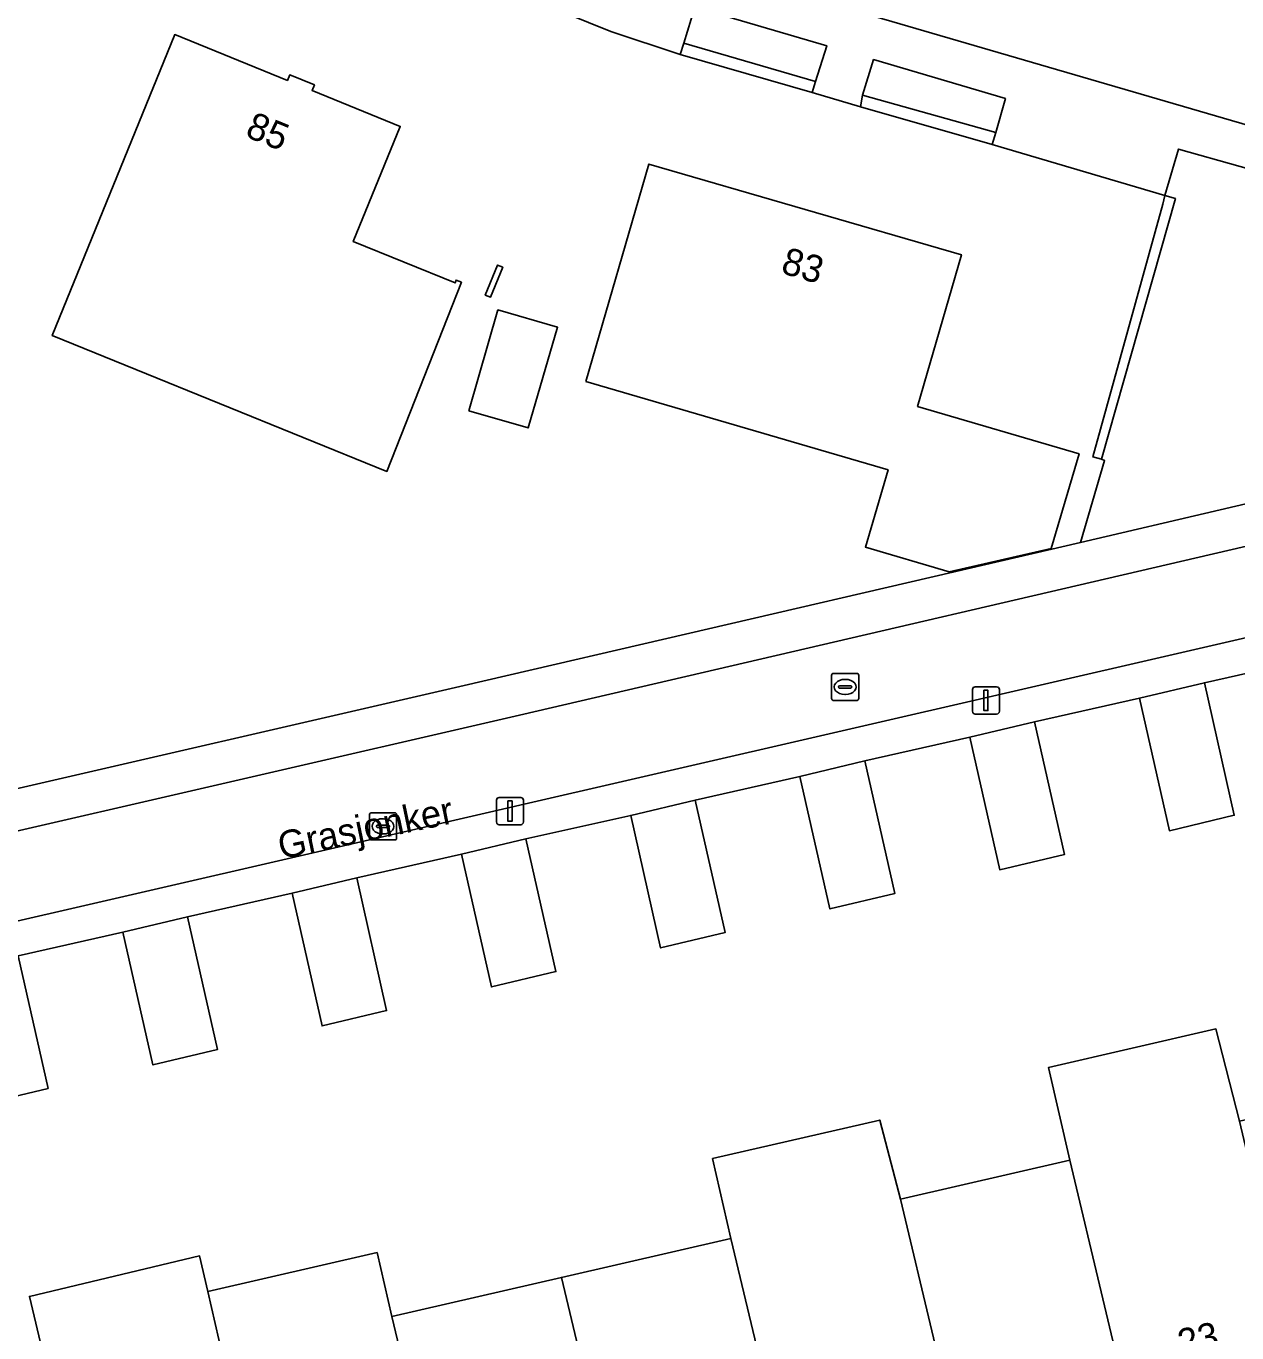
# Model space of a CAD drawing. Extents: x 156412 to 157779, y 382335 to 383768.
# Drawn here: x 156709.75 to 156754.29, y 382962.77 to 383010.85 of the extents above; entities that cross this region are included whole.
import ezdxf

# ---------------------------------------------------------------- set-up
doc = ezdxf.new("R2010")
doc.units = 0
for name, color, linetype in [('IMGEO_Erf', 7, 'Continuous'), ('IMGEO_Groenvoorziening', 7, 'Continuous'), ('IMGEO_Haag', 7, 'Continuous'), ('IMGEO_Lichtmast', 7, 'Continuous'), ('IMGEO_Openbare_ruimte_label', 7, 'Continuous'), ('IMGEO_Pand', 7, 'Continuous'), ('IMGEO_Pand_nummerreeks', 7, 'Continuous'), ('IMGEO_Rijbaan_lokaal_open', 7, 'Continuous'), ('IMGEO_Rioolput', 7, 'Continuous'), ('IMGEO_Voetpad_halfverhard', 7, 'Continuous'), ('IMGEO_Voetpad_open', 7, 'Continuous')]:
    doc.layers.add(name, color=color, linetype=linetype)

msp = doc.modelspace()

# ---------------------------------------------------------------- linework, layer by layer
at = {"layer": 'IMGEO_Erf'}
for points in [[(156707.889, 382982.438), (156725.856, 382986.585), (156743.843, 382990.755), (156748.534, 382991.853), (156749.422, 382994.86), (156749.313, 382994.91), (156748.992, 382994.997), (156751.561, 383004.299), (156751.637, 383004.612), (156745.29, 383006.485), (156740.437, 383007.881), (156738.669, 383008.407), (156733.812, 383009.805), (156731.259, 383010.651), (156724.744, 383013.279), (156714.643, 383017.162), (156706.878, 383020.301)], [(156756.955, 382987.56), (156753.092, 382986.688), (156754.193, 382981.811), (156751.809, 382981.244), (156750.709, 382986.122), (156746.846, 382985.25), (156747.947, 382980.372), (156745.563, 382979.806), (156744.462, 382984.683), (156740.599, 382983.811), (156741.7, 382978.934), (156739.316, 382978.367), (156738.216, 382983.244), (156734.362, 382982.374), (156735.463, 382977.497), (156733.089, 382976.933), (156731.988, 382981.81), (156728.135, 382980.94), (156729.236, 382976.063), (156726.862, 382975.499), (156725.761, 382980.376), (156721.908, 382979.506), (156723.009, 382974.629), (156720.635, 382974.065), (156719.534, 382978.942), (156715.681, 382978.072), (156716.782, 382973.195), (156714.408, 382972.63), (156713.307, 382977.508), (156709.454, 382976.638), (156710.555, 382971.761), (156708.181, 382971.196)], [(156735.675, 382966.247), (156734.999, 382969.18), (156741.151, 382970.599), (156741.911, 382967.685), (156748.148, 382969.123), (156747.361, 382972.533), (156753.519, 382973.954), (156754.383, 382970.561), (156760.62, 382971.999), (156766.866, 382973.439), (156773.093, 382974.875), (156772.306, 382978.201), (156778.544, 382979.678), (156778.791, 382978.632), (156785.04, 382980.072)], [(156710.729, 382960.495), (156709.868, 382964.11), (156716.128, 382965.6), (156716.433, 382964.291), (156722.659, 382965.726), (156723.202, 382963.371), (156729.439, 382964.809), (156735.675, 382966.247)]]:
    msp.add_lwpolyline(points, dxfattribs=at)
for points in [[(156715.215, 383010.535), (156719.36, 383008.847), (156719.444, 383009.053), (156720.352, 383008.684), (156720.267, 383008.478), (156723.508, 383007.158), (156721.781, 383002.92), (156725.526, 383001.399), (156725.566, 383001.501), (156725.762, 383001.424), (156723.019, 382994.46), (156710.709, 382999.459)], [(156730.335, 382997.766), (156732.659, 383005.769), (156744.152, 383002.436), (156742.539, 382996.852), (156748.483, 382995.108), (156747.457, 382991.623), (156743.699, 382990.764), (156740.622, 382991.679), (156741.455, 382994.516)], [(156727.085, 383002.052), (156727.279, 383001.973), (156726.83, 383000.869), (156726.636, 383000.948)], [(156726.029, 382996.697), (156727.104, 383000.402), (156729.295, 382999.766), (156728.219, 382996.061)]]:
    msp.add_lwpolyline(points, close=True, dxfattribs=at)
at = {"layer": 'IMGEO_Groenvoorziening'}
for points in [[(156739.2, 383010.121), (156734.35, 383011.541), (156733.94, 383010.218), (156738.792, 383008.803)], [(156733.94, 383010.218), (156733.812, 383009.805), (156738.669, 383008.407), (156738.792, 383008.803)], [(156740.514, 383008.303), (156740.437, 383007.881), (156745.29, 383006.485), (156745.425, 383006.928)], [(156752.029, 383004.506), (156751.637, 383004.612), (156751.561, 383004.299), (156748.992, 382994.997), (156749.313, 382994.91)]]:
    msp.add_lwpolyline(points, close=True, dxfattribs=at)
msp.add_lwpolyline([(156757.474, 383004.813), (156756.674, 383005.046), (156752.14, 383006.32), (156751.637, 383004.612), (156752.029, 383004.506), (156749.313, 382994.91), (156749.422, 382994.86), (156748.534, 382991.853), (156758.809, 382994.257)], dxfattribs=at)
at = {"layer": 'IMGEO_Haag'}
msp.add_lwpolyline([(156752.029, 383004.506), (156751.637, 383004.612), (156751.561, 383004.299), (156748.992, 382994.997), (156749.313, 382994.91)], close=True, dxfattribs=at)
at = {"layer": 'IMGEO_Lichtmast'}
for p, q in [((156744.561, 382985.637), (156744.561, 382986.437)), ((156744.561, 382986.437), (156744.561, 382985.637)), ((156744.661, 382986.537), (156745.451, 382986.537)), ((156745.451, 382986.537), (156744.661, 382986.537)), ((156745.551, 382986.437), (156745.551, 382985.637)), ((156745.551, 382985.637), (156745.551, 382986.437)), ((156745.451, 382985.537), (156744.661, 382985.537)), ((156744.661, 382985.537), (156745.451, 382985.537)), ((156727.051, 382981.565), (156727.051, 382982.365)), ((156727.051, 382982.365), (156727.051, 382981.565)), ((156727.151, 382982.465), (156727.941, 382982.465)), ((156727.941, 382982.465), (156727.151, 382982.465)), ((156728.041, 382982.365), (156728.041, 382981.565)), ((156728.041, 382981.565), (156728.041, 382982.365)), ((156727.941, 382981.465), (156727.151, 382981.465)), ((156727.151, 382981.465), (156727.941, 382981.465))]:
    msp.add_line(p, q, dxfattribs=at)
for points in [[(156744.981, 382986.412), (156745.131, 382986.412), (156745.131, 382985.662), (156744.981, 382985.662), (156744.981, 382986.412)], [(156727.471, 382982.34), (156727.621, 382982.34), (156727.621, 382981.59), (156727.471, 382981.59), (156727.471, 382982.34)]]:
    msp.add_lwpolyline(points, dxfattribs=at)
for centre, start, end in [((156744.661, 382986.437), 90, 180), ((156744.661, 382986.437), 90, 180), ((156745.451, 382986.437), 0, 90), ((156745.451, 382986.437), 360, 90), ((156744.661, 382985.637), 180, 270), ((156744.661, 382985.637), 180, 270), ((156745.451, 382985.637), 270, 0), ((156745.451, 382985.637), 270, 0), ((156727.151, 382982.365), 90, 180), ((156727.151, 382982.365), 90, 180), ((156727.941, 382982.365), 0, 90), ((156727.941, 382982.365), 360, 90), ((156727.151, 382981.565), 180, 270), ((156727.151, 382981.565), 180, 270), ((156727.941, 382981.565), 270, 0), ((156727.941, 382981.565), 270, 0)]:
    msp.add_arc(centre, 0.1, start, end, dxfattribs=at)
at = {"layer": 'IMGEO_Pand'}
for points in [[(156721.781, 383002.92), (156723.508, 383007.158), (156720.267, 383008.478), (156720.352, 383008.684), (156719.444, 383009.053), (156719.36, 383008.847), (156715.215, 383010.535), (156710.709, 382999.459), (156723.019, 382994.46), (156725.762, 383001.424), (156725.566, 383001.501), (156725.526, 383001.399)], [(156730.335, 382997.766), (156741.455, 382994.516), (156740.622, 382991.679), (156743.699, 382990.764), (156747.457, 382991.623), (156748.483, 382995.108), (156742.539, 382996.852), (156744.152, 383002.436), (156732.659, 383005.769)], [(156727.279, 383001.973), (156727.085, 383002.052), (156726.636, 383000.948), (156726.83, 383000.869)], [(156726.029, 382996.697), (156728.219, 382996.061), (156729.295, 382999.766), (156727.104, 383000.402)], [(156753.092, 382986.688), (156750.709, 382986.122), (156751.809, 382981.244), (156754.193, 382981.811)], [(156744.462, 382984.683), (156745.563, 382979.806), (156747.947, 382980.372), (156746.846, 382985.25)], [(156740.599, 382983.811), (156738.216, 382983.244), (156739.316, 382978.367), (156741.7, 382978.934)], [(156731.988, 382981.81), (156733.089, 382976.933), (156735.463, 382977.497), (156734.362, 382982.374)], [(156725.761, 382980.376), (156726.862, 382975.499), (156729.236, 382976.063), (156728.135, 382980.94)], [(156719.534, 382978.942), (156720.635, 382974.065), (156723.009, 382974.629), (156721.908, 382979.506)], [(156713.307, 382977.508), (156714.408, 382972.63), (156716.782, 382973.195), (156715.681, 382978.072)], [(156709.454, 382976.638), (156707.08, 382976.074), (156708.181, 382971.196), (156710.555, 382971.761)], [(156750.576, 382958.919), (156756.592, 382960.306), (156756.797, 382960.353), (156754.383, 382970.561), (156753.519, 382973.954), (156747.361, 382972.533), (156748.148, 382969.123)], [(156738.108, 382956.044), (156744.137, 382957.434), (156744.342, 382957.481), (156741.911, 382967.685), (156741.151, 382970.599), (156734.999, 382969.18), (156735.675, 382966.247)], [(156750.576, 382958.919), (156748.148, 382969.123), (156741.911, 382967.685), (156744.342, 382957.481), (156750.371, 382958.871)], [(156738.108, 382956.044), (156735.675, 382966.247), (156729.439, 382964.809), (156731.873, 382954.606), (156737.904, 382955.997)], [(156716.975, 382961.936), (156716.433, 382964.291), (156716.128, 382965.6), (156709.868, 382964.11), (156710.729, 382960.495), (156713.159, 382950.292), (156719.192, 382951.683), (156719.397, 382951.73)], [(156716.975, 382961.936), (156719.397, 382951.73), (156725.433, 382953.122), (156725.637, 382953.169), (156723.202, 382963.371), (156722.659, 382965.726), (156716.433, 382964.291)], [(156725.637, 382953.169), (156731.668, 382954.559), (156731.873, 382954.606), (156729.439, 382964.809), (156723.202, 382963.371)]]:
    msp.add_lwpolyline(points, close=True, dxfattribs=at)
at = {"layer": 'IMGEO_Rijbaan_lokaal_open'}
for points in [[(156807.482, 382997.049), (156801.112, 382998.951), (156797.441, 383000), (156796.468, 383000.278), (156794.66, 383000.795), (156793.034, 383001.23), (156780.193, 383004.665), (156764.546, 383008.977), (156762.167, 383009.62), (156735.088, 383017.425), (156694.029, 383033.976), (156654.02, 383050.165), (156648.989, 383052.201), (156649.969, 383047.802), (156650.109, 383047.168), (156689.001, 383031.323), (156733.896, 383013.266), (156757.494, 383006.379)], [(156759.542, 382992.85), (156727.897, 382985.501), (156707.263, 382980.741), (156667.495, 382971.548), (156667.596, 382971.076), (156668.232, 382968.423), (156772.207, 382992.394)]]:
    msp.add_lwpolyline(points, dxfattribs=at)
at = {"layer": 'IMGEO_Rioolput'}
for p, q in [((156739.377, 382986.107), (156739.377, 382986.959)), ((156739.452, 382987.033), (156740.304, 382987.033)), ((156739.865, 382986.813), (156739.89, 382986.813)), ((156740.378, 382986.959), (156740.378, 382986.107)), ((156739.636, 382986.527), (156739.636, 382986.539)), ((156740.074, 382986.49), (156739.676, 382986.49)), ((156739.679, 382986.576), (156740.077, 382986.576)), ((156739.888, 382986.253), (156739.863, 382986.253)), ((156740.12, 382986.539), (156740.12, 382986.527)), ((156740.304, 382986.033), (156739.452, 382986.033)), ((156722.375, 382980.979), (156722.375, 382981.831)), ((156722.45, 382981.905), (156723.302, 382981.905)), ((156723.376, 382981.831), (156723.376, 382980.979)), ((156722.634, 382981.399), (156722.634, 382981.411)), ((156723.072, 382981.362), (156722.674, 382981.362)), ((156722.677, 382981.448), (156723.075, 382981.448)), ((156722.863, 382981.685), (156722.888, 382981.685)), ((156723.118, 382981.411), (156723.118, 382981.399)), ((156723.302, 382980.905), (156722.45, 382980.905)), ((156722.886, 382981.125), (156722.861, 382981.125))]:
    msp.add_line(p, q, dxfattribs=at)
for points in [[(156739.377, 382986.107), (156739.377, 382986.959)], [(156739.452, 382987.033), (156740.304, 382987.033)], [(156740.378, 382986.959), (156740.378, 382986.107)], [(156740.304, 382986.033), (156739.452, 382986.033)], [(156722.375, 382980.979), (156722.375, 382981.831)], [(156722.45, 382981.905), (156723.302, 382981.905)], [(156723.376, 382981.831), (156723.376, 382980.979)], [(156723.302, 382980.905), (156722.45, 382980.905)]]:
    msp.add_lwpolyline(points, dxfattribs=at)
for centre, radius, start, end in [((156739.454, 382986.957), 0.0765, 91.552, 178.448), ((156739.454, 382986.957), 0.0765, 91.552, 178.448), ((156740.302, 382986.957), 0.0765, 1.552, 88.448), ((156740.302, 382986.957), 0.0765, 1.552, 88.448), ((156739.676, 382986.536), 0.0403, 85.8775, 175.7526), ((156739.673, 382986.526), 0.0366, 178.938, 274.7102), ((156740.077, 382986.533), 0.043, 264.8664, 352.4533), ((156740.081, 382986.538), 0.0386, 1.7309, 96.639), ((156739.454, 382986.109), 0.0765, 181.552, 268.448), ((156739.454, 382986.109), 0.0765, 181.552, 268.448), ((156740.302, 382986.109), 0.0765, 271.552, 358.448), ((156740.302, 382986.109), 0.0765, 271.552, 358.448), ((156722.452, 382981.829), 0.0765, 91.552, 178.448), ((156722.452, 382981.829), 0.0765, 91.552, 178.448), ((156723.3, 382981.829), 0.0765, 1.552, 88.448), ((156723.3, 382981.829), 0.0765, 1.552, 88.448), ((156722.674, 382981.408), 0.0403, 85.8775, 175.7526), ((156722.671, 382981.398), 0.0366, 178.938, 274.7102), ((156723.075, 382981.405), 0.043, 264.8664, 352.4533), ((156723.079, 382981.41), 0.0386, 1.7309, 96.639), ((156722.452, 382980.981), 0.0765, 181.552, 268.448), ((156722.452, 382980.981), 0.0765, 181.552, 268.448), ((156723.3, 382980.981), 0.0765, 271.552, 358.448), ((156723.3, 382980.981), 0.0765, 271.552, 358.448)]:
    msp.add_arc(centre, radius, start, end, dxfattribs=at)
for centre, major_axis, ratio, start_param, end_param in [((156739.864, 382986.533), (-0.387, 0.002), 0.722429, 4.712389, 7.853982), ((156739.889, 382986.533), (-0.39, 0.002), 0.717154, 1.570796, 4.712389), ((156722.862, 382981.405), (-0.387, 0.002), 0.722429, 4.712389, 7.853982), ((156722.887, 382981.405), (-0.39, 0.002), 0.717154, 1.570796, 4.712389)]:
    msp.add_ellipse(centre, major_axis=major_axis, ratio=ratio, start_param=start_param, end_param=end_param, dxfattribs=at)
at = {"layer": 'IMGEO_Voetpad_halfverhard'}
msp.add_lwpolyline([(156740.514, 383008.303), (156745.425, 383006.928), (156745.771, 383008.187), (156740.922, 383009.613)], close=True, dxfattribs=at)
at = {"layer": 'IMGEO_Voetpad_open'}
for points in [[(156706.878, 383020.301), (156714.643, 383017.162), (156715.395, 383019.036), (156718.83, 383017.694), (156725.422, 383015.014), (156724.941, 383013.742), (156724.744, 383013.279), (156731.259, 383010.651), (156733.812, 383009.805), (156733.94, 383010.218), (156734.35, 383011.541), (156739.2, 383010.121), (156738.792, 383008.803), (156738.669, 383008.407), (156740.437, 383007.881), (156740.514, 383008.303), (156740.922, 383009.613), (156745.771, 383008.187), (156745.425, 383006.928), (156745.29, 383006.485), (156751.637, 383004.612), (156752.14, 383006.32), (156756.674, 383005.046), (156757.474, 383004.813)], [(156757.494, 383006.379), (156733.896, 383013.266)], [(156731.988, 382981.81), (156734.362, 382982.374), (156738.216, 382983.244), (156740.599, 382983.811), (156744.462, 382984.683), (156746.846, 382985.25), (156750.709, 382986.122), (156753.092, 382986.688), (156756.955, 382987.56), (156759.339, 382988.127), (156763.289, 382989.02), (156765.595, 382989.568), (156769.458, 382990.44), (156771.842, 382991.007), (156775.704, 382991.879), (156778.088, 382992.446), (156780.841, 382993.061), (156781.926, 382992.733), (156783.368, 382997.776), (156779.328, 382998.939)], [(156758.809, 382994.257), (156748.534, 382991.853), (156743.843, 382990.755), (156725.856, 382986.585), (156707.889, 382982.438), (156704.072, 382981.573), (156703.641, 382981.475), (156702.847, 382981.295), (156696.094, 382979.728), (156695.698, 382979.636), (156690.369, 382978.399), (156689.741, 382978.257), (156667.838, 382973.211), (156667.152, 382973.053), (156667.495, 382971.548), (156707.263, 382980.741)], [(156772.207, 382992.394), (156668.232, 382968.423), (156668.527, 382967.194), (156678.32, 382969.463), (156682.176, 382970.32), (156684.55, 382970.885), (156688.399, 382971.771), (156690.773, 382972.336), (156694.626, 382973.205), (156697, 382973.77), (156700.853, 382974.64), (156703.227, 382975.204), (156707.08, 382976.074), (156709.454, 382976.638), (156713.307, 382977.508), (156715.681, 382978.072), (156719.534, 382978.942), (156721.908, 382979.506), (156725.761, 382980.376), (156728.135, 382980.94), (156731.988, 382981.81)], [(156707.263, 382980.741), (156727.897, 382985.501), (156759.542, 382992.85)]]:
    msp.add_lwpolyline(points, dxfattribs=at)

# ---------------------------------------------------------------- texts
at = {"layer": 'IMGEO_Openbare_ruimte_label'}
msp.add_text('Grasjonker', height=1, rotation=11.8267, dxfattribs=at).set_placement((156719.128, 382980.192))
at = {"layer": 'IMGEO_Pand_nummerreeks'}
for s, rotation, p in [('85', 337.838, (156717.765, 383006.798)), ('83', 343.6306, (156737.472, 383001.773)), ('23', 12.9834, (156752.247, 382961.89))]:
    msp.add_text(s, height=1, rotation=rotation, dxfattribs=at).set_placement(p)

doc.saveas('drawing.dxf')
